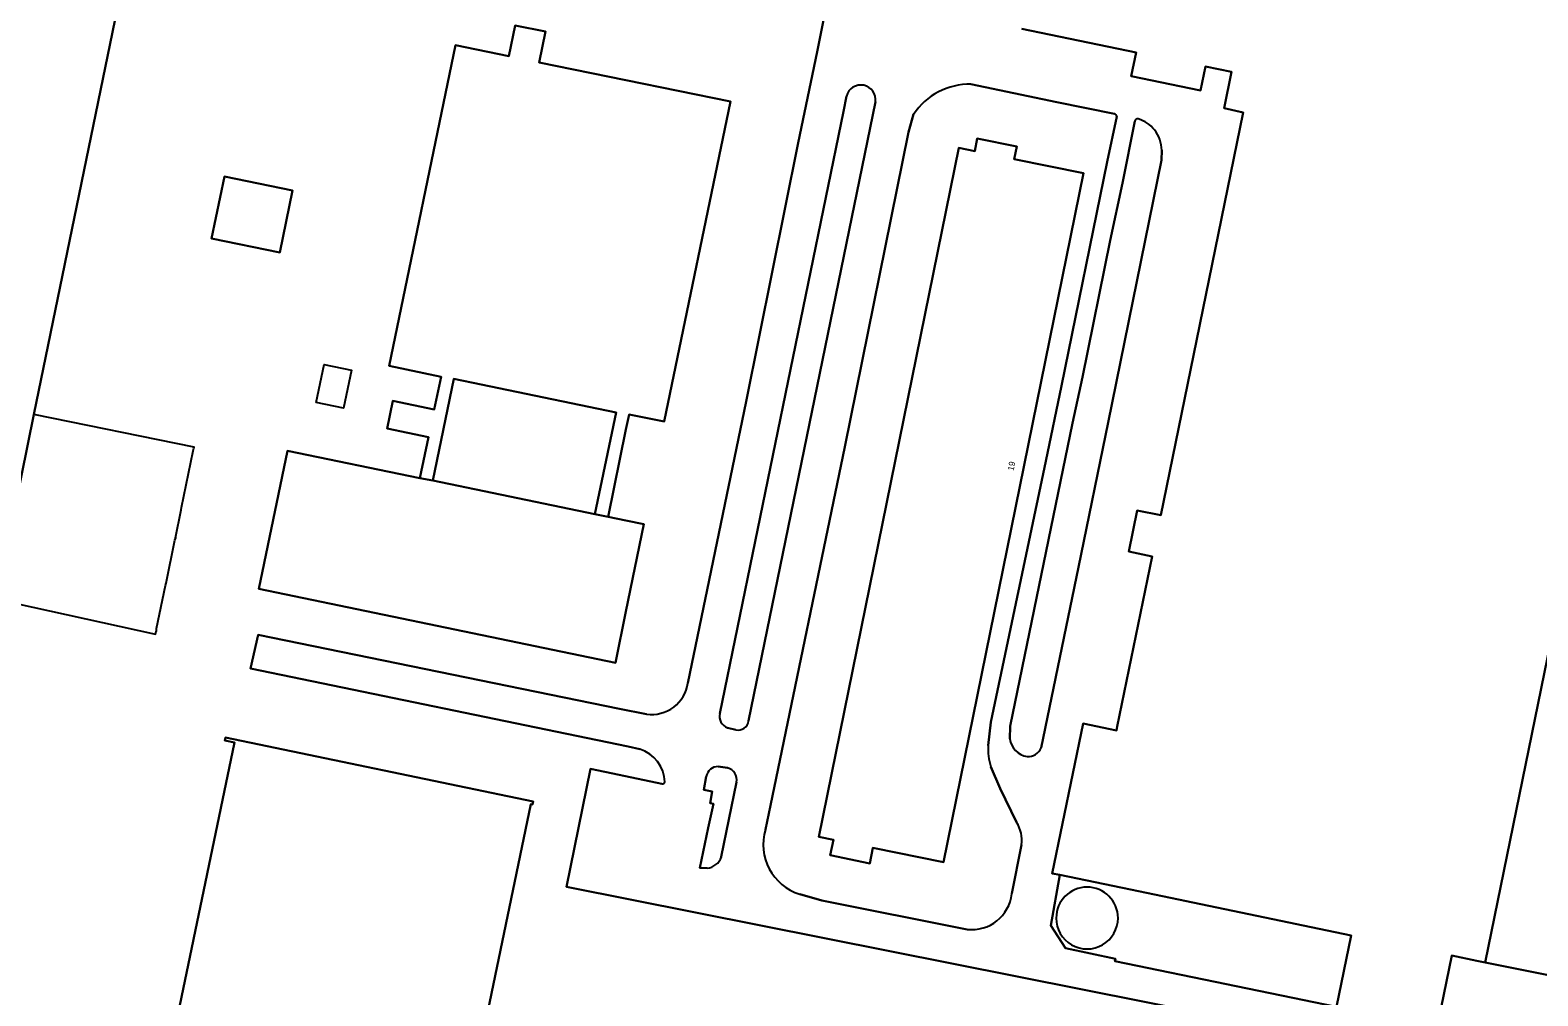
# Model space of a CAD drawing. Extents: x 157692 to 159674, y 381452 to 383291.
# Drawn here: x 157903.6 to 158147.5, y 382582.8 to 382739 of the extents above; entities that cross this region are included whole.
import ezdxf

# ---------------------------------------------------------------- set-up
doc = ezdxf.new("R2010")
doc.units = 0
for name, color, linetype in [('IMGEO_Erf', 7, 'Continuous'), ('IMGEO_Groenvoorziening', 7, 'Continuous'), ('IMGEO_Opslagtank', 7, 'Continuous'), ('IMGEO_Pand', 7, 'Continuous'), ('IMGEO_Pand_nummerreeks', 7, 'Continuous'), ('IMGEO_Pand_overbouw', 7, 'Continuous'), ('IMGEO_Pand_vergunning_verleend', 7, 'Continuous'), ('IMGEO_Parkeervlak_open', 7, 'Continuous'), ('IMGEO_Rijbaan_lokaal_gesloten', 7, 'Continuous')]:
    doc.layers.add(name, color=color, linetype=linetype)

msp = doc.modelspace()

# ---------------------------------------------------------------- linework, layer by layer
at = {"layer": 'IMGEO_Erf'}
for points in [[(158010.02, 382633.34), (158019.43, 382678.89), (158027.86, 382720.74), (158030.93, 382735.45), (158032.67, 382744.1), (158036.66, 382764.01), (158049.36, 382825.55), (158050.39, 382830.94)], [(158160.57, 382693.95), (158138.95, 382588.16), (158161.38, 382583.67)], [(158002.23, 382622.65), (158000.35, 382623.06), (157939.29, 382635.69), (157940.49, 382641.15), (157998.97, 382629.17), (158003.33, 382628.33)], [(157921.49, 382550.66), (157936.66, 382623.73), (157935.1, 382624.06), (157935.2, 382624.53), (157984.97, 382614.17), (157984.89, 382613.7), (157984.62, 382613.74), (157964.39, 382516.46)], [(158099.74, 382552.94), (158105.01, 382577.56), (157990.38, 382600.4), (157994.24, 382619.48), (157998.91, 382618.49), (158005.82, 382617.04)]]:
    msp.add_lwpolyline(points, dxfattribs=at)
for points in [[(157919.63, 382751.76), (157904.25, 382676.8), (157898.11, 382646.91), (157880.13, 382650.62), (157866.39, 382756.76), (157870.41, 382761.89), (157880.89, 382759.73)], [(157972.45, 382736.54), (157981.07, 382734.76), (157982.09, 382739.73), (157986.98, 382738.73), (157985.96, 382733.74), (158000, 382730.88), (158016.9, 382727.43), (158006.15, 382675.63), (158000.5, 382676.81), (158000, 382674.36), (157997.13, 382660.23), (158000, 382659.64), (158002.87, 382659.05), (158000, 382644.9), (157998.32, 382636.62), (157940.6, 382648.6), (157945.23, 382670.92), (157966.68, 382666.47), (157968.06, 382673.13), (157961.39, 382674.5), (157962.31, 382678.98), (157968.99, 382677.62), (157970.08, 382682.9), (157961.68, 382684.64)], [(157946.07, 382713.04), (157944.01, 382702.99), (157932.98, 382705.26), (157935.04, 382715.3)], [(157968.74, 382666.11), (157994.98, 382660.66), (157998.39, 382677.11), (157972.16, 382682.55)], [(158117.29, 382592.52), (158081.6, 382599.93), (158070.17, 382602.3), (158068.69, 382594.13), (158071.08, 382590.44), (158079.15, 382588.76), (158079.07, 382588.36), (158114.92, 382580.99)]]:
    msp.add_lwpolyline(points, close=True, dxfattribs=at)
for centre, radius, start, end in [((158004.19, 382634.15), 5.88, 261.5748, 352.0991), ((158000.5, 382617.12), 5.79, 2.3235, 72.6493), ((158005.88, 382617.46), 0.422, 261.9123, 345.2982), ((158074.58, 382595.34), 5, 0.0057, 179.9943), ((158074.58, 382595.34), 5, 179.9943, 0.0057)]:
    msp.add_arc(centre, radius, start, end, dxfattribs=at)
at = {"layer": 'IMGEO_Groenvoorziening'}
for points in [[(158078.99, 382725.4), (158069.67, 382727.3), (158055.8, 382730.2)], [(158035.65, 382728.29), (158035.2, 382725.81), (158015.16, 382628.43)], [(158019.84, 382627.21), (158040.35, 382727.34)], [(158046.52, 382725.34), (158045.68, 382722.44), (158035.38, 382671.55), (158023.38, 382613.53)], [(158058.6, 382623.27), (158059.03, 382627.03), (158067.89, 382669.22), (158070.43, 382681.43), (158077.8, 382717.67), (158079.38, 382724.98)], [(158016.43, 382626.1), (158017.79, 382625.78)], [(158016.43, 382619.62), (158014.93, 382619.85)], [(158063.18, 382610.84), (158060.52, 382616.31), (158059.01, 382619.82)], [(158012.99, 382618.23), (158012.6, 382616.06), (158013.96, 382615.81), (158013.59, 382613.92), (158014.15, 382613.83)], [(158015.42, 382605.24), (158017.89, 382617.33)], [(158014.15, 382613.83), (158013.27, 382609.92), (158011.95, 382603.48), (158013.11, 382603.42)], [(158023.38, 382613.53), (158022.57, 382609.67)], [(158062.41, 382599.28), (158063.99, 382607.18)], [(158028.12, 382599.18), (158031.67, 382598.2), (158055.17, 382593.5)]]:
    msp.add_lwpolyline(points, dxfattribs=at)
msp.add_lwpolyline([(158053.86, 382719.91), (158056.4, 382719.39), (158056.82, 382721.43), (158063.23, 382720.13), (158062.81, 382718.09), (158074.01, 382715.81), (158051.36, 382604.37), (158039.95, 382606.69), (158039.43, 382604.18), (158033.02, 382605.5), (158033.54, 382607.99), (158031.21, 382608.47)], close=True, dxfattribs=at)
for centre, radius, start, end in [((158037.97, 382727.68), 2.4, 351.9667, 165.2539), ((158055.54, 382719.4), 10.8, 88.625, 146.6761), ((158078.92, 382724.94), 0.463, 4.9051, 81.7173), ((158017.12, 382627.99), 2.01, 167.5093, 249.8014), ((158018.14, 382627.46), 1.72, 258.2404, 351.4315), ((158067.4, 382622.56), 8.83, 175.3847, 198.0716), ((158014.85, 382617.96), 1.88, 87.7217, 171.9011), ((158015.88, 382617.66), 2.03, 350.6788, 74.4416), ((158030.61, 382607.22), 8.41, 163.0274, 252.7958), ((158058.52, 382607.88), 5.51, 352.7123, 32.435), ((158012.92, 382606.04), 2.63, 274.1645, 342.2855), ((158055.9, 382600.01), 6.55, 263.6423, 353.542)]:
    msp.add_arc(centre, radius, start, end, dxfattribs=at)
at = {"layer": 'IMGEO_Opslagtank'}
for start, end in [(0.0057, 179.9943), (179.9943, 0.0057)]:
    msp.add_arc((158074.58, 382595.34), 5, start, end, dxfattribs=at)
at = {"layer": 'IMGEO_Pand'}
for points in [[(157898.11, 382646.91), (157904.25, 382676.8), (157919.63, 382751.76), (157880.89, 382759.73), (157870.41, 382761.89), (157866.39, 382756.76), (157880.13, 382650.62)], [(157968.74, 382666.11), (157972.16, 382682.55), (157998.39, 382677.11), (157994.98, 382660.66), (157997.13, 382660.23), (158000, 382674.36), (158000.5, 382676.81), (158006.15, 382675.63), (158016.9, 382727.43), (158000, 382730.88), (157985.96, 382733.74), (157986.98, 382738.73), (157982.09, 382739.73), (157981.07, 382734.76), (157972.45, 382736.54), (157961.68, 382684.64), (157970.08, 382682.9), (157968.99, 382677.62), (157962.31, 382678.98), (157961.39, 382674.5), (157968.06, 382673.13), (157966.68, 382666.47)], [(158074.01, 382715.81), (158062.81, 382718.09), (158063.23, 382720.13), (158056.82, 382721.43), (158056.4, 382719.39), (158053.86, 382719.91), (158031.21, 382608.47), (158033.54, 382607.99), (158033.02, 382605.5), (158039.43, 382604.18), (158039.95, 382606.69), (158051.36, 382604.37)], [(157944.01, 382702.99), (157946.07, 382713.04), (157935.04, 382715.3), (157932.98, 382705.26)], [(157968.74, 382666.11), (157966.68, 382666.47), (157945.23, 382670.92), (157940.6, 382648.6), (157998.32, 382636.62), (158000, 382644.9), (158002.87, 382659.05), (158000, 382659.64), (157997.13, 382660.23), (157994.98, 382660.66)]]:
    msp.add_lwpolyline(points, close=True, dxfattribs=at)
for points in [[(158064.03, 382739.16), (158082.51, 382735.35), (158081.7, 382731.53), (158092.94, 382729.21), (158093.74, 382733.06), (158097.94, 382732.2), (158096.75, 382726.32), (158099.84, 382725.66), (158091.28, 382683.93), (158086.48, 382660.51), (158082.68, 382661.26), (158081.31, 382654.6), (158085.1, 382653.82), (158079.45, 382626.34), (158079.31, 382625.67), (158073.93, 382626.78), (158068.95, 382602.56), (158070.17, 382602.3), (158081.6, 382599.93), (158117.29, 382592.52), (158114.92, 382580.99)], [(158121.05, 382453.37), (158137.1, 382450.14), (158146.31, 382495.33), (158139.86, 382496.64), (158140.36, 382499.07), (158150.39, 382548.03), (158130.16, 382552.17), (158126.13, 382552.99), (158133.58, 382589.26), (158137.6, 382588.43), (158138.95, 382588.16), (158160.57, 382693.95)], [(157964.39, 382516.46), (157984.62, 382613.74), (157984.89, 382613.7), (157984.97, 382614.17), (157935.2, 382624.53), (157935.1, 382624.06), (157936.66, 382623.73), (157921.49, 382550.66)]]:
    msp.add_lwpolyline(points, dxfattribs=at)
at = {"layer": 'IMGEO_Pand_overbouw'}
msp.add_lwpolyline([(157904.25, 382676.8), (157898.11, 382646.91), (157923.9, 382641.27), (157924, 382641.75), (157924.06, 382641.74), (157924.09, 382642.17), (157925.52, 382649.1), (157925.61, 382649.52), (157927.03, 382656.44), (157927.17, 382656.85), (157927.12, 382656.86), (157928.04, 382661.34), (157928.13, 382661.76), (157930.02, 382670.92), (157930.11, 382671.34), (157930.14, 382671.48)], close=True, dxfattribs=at)
at = {"layer": 'IMGEO_Pand_vergunning_verleend'}
msp.add_lwpolyline([(157949.89, 382678.75), (157951.19, 382684.87), (157955.63, 382683.93), (157954.33, 382677.81)], close=True, dxfattribs=at)
at = {"layer": 'IMGEO_Parkeervlak_open'}
for points in [[(158082.28, 382724.24), (158080.31, 382714.22), (158078.31, 382704.91), (158073.83, 382682.82), (158072.23, 382675.37), (158062.15, 382626.39)], [(158067.16, 382622.86), (158073.17, 382652.11), (158077.99, 382675.48), (158086.6, 382717.92), (158086.66, 382719.53)], [(158062.15, 382626.39), (158062.08, 382624.33)]]:
    msp.add_lwpolyline(points, dxfattribs=at)
for centre, radius, start, end in [((158082.74, 382724.13), 0.475, 74.6577, 166.5205), ((158081.48, 382719.71), 5.07, 37.767, 74.1404), ((158081, 382719.36), 5.67, 1.6477, 37.585), ((158065.4, 382624.78), 3.35, 187.8351, 261.172), ((158065.06, 382623.74), 2.27, 265.4077, 337.4189)]:
    msp.add_arc(centre, radius, start, end, dxfattribs=at)
at = {"layer": 'IMGEO_Rijbaan_lokaal_gesloten'}
for points in [[(158058.32, 382826.24), (158050.39, 382830.94), (158049.36, 382825.55), (158036.66, 382764.01), (158032.67, 382744.1), (158030.93, 382735.45), (158027.86, 382720.74), (158019.43, 382678.89), (158010.02, 382633.34)], [(158114.92, 382580.99), (158079.07, 382588.36), (158079.15, 382588.76), (158071.08, 382590.44), (158068.69, 382594.13), (158070.17, 382602.3), (158068.95, 382602.56), (158073.93, 382626.78), (158079.31, 382625.67), (158079.45, 382626.34), (158085.1, 382653.82), (158081.31, 382654.6), (158082.68, 382661.26), (158086.48, 382660.51), (158091.28, 382683.93), (158099.84, 382725.66), (158096.75, 382726.32), (158097.94, 382732.2), (158093.74, 382733.06), (158092.94, 382729.21), (158081.7, 382731.53), (158082.51, 382735.35), (158064.03, 382739.16)], [(158055.8, 382730.2), (158069.67, 382727.3), (158078.99, 382725.4)], [(158015.16, 382628.43), (158035.2, 382725.81), (158035.65, 382728.29)], [(158040.35, 382727.34), (158019.84, 382627.21)], [(158023.38, 382613.53), (158035.38, 382671.55), (158045.68, 382722.44), (158046.52, 382725.34)], [(158079.38, 382724.98), (158077.8, 382717.67), (158070.43, 382681.43), (158067.89, 382669.22), (158059.03, 382627.03), (158058.6, 382623.27)], [(158062.15, 382626.39), (158072.23, 382675.37), (158073.83, 382682.82), (158078.31, 382704.91), (158080.31, 382714.22), (158082.28, 382724.24)], [(158086.66, 382719.53), (158086.6, 382717.92), (158077.99, 382675.48), (158073.17, 382652.11), (158067.16, 382622.86)], [(158003.33, 382628.33), (157998.97, 382629.17), (157940.49, 382641.15), (157939.29, 382635.69), (158000.35, 382623.06), (158002.23, 382622.65)], [(158017.79, 382625.78), (158016.43, 382626.1)], [(158062.08, 382624.33), (158062.15, 382626.39)], [(158005.82, 382617.04), (157998.91, 382618.49), (157994.24, 382619.48), (157990.38, 382600.4), (158105.01, 382577.56), (158099.74, 382552.94)], [(158014.93, 382619.85), (158016.43, 382619.62)], [(158059.01, 382619.82), (158060.52, 382616.31), (158063.18, 382610.84)], [(158014.15, 382613.83), (158013.59, 382613.92), (158013.96, 382615.81), (158012.6, 382616.06), (158012.99, 382618.23)], [(158017.89, 382617.33), (158015.42, 382605.24)], [(158013.11, 382603.42), (158011.95, 382603.48), (158013.27, 382609.92), (158014.15, 382613.83)], [(158022.57, 382609.67), (158023.38, 382613.53)], [(158063.99, 382607.18), (158062.41, 382599.28)], [(158055.17, 382593.5), (158031.67, 382598.2), (158028.12, 382599.18)], [(158161.38, 382583.67), (158138.95, 382588.16), (158137.6, 382588.43), (158133.58, 382589.26), (158126.13, 382552.99), (158130.16, 382552.17), (158150.39, 382548.03), (158140.36, 382499.07), (158155.68, 382495.87), (158153.73, 382486.75), (158152.96, 382486.91), (158141.56, 382432.12), (158141.72, 382432.09), (158143.92, 382431.67), (158149.07, 382430.61), (158159.79, 382482.43), (158160.73, 382482.27), (158173.95, 382547.63)]]:
    msp.add_lwpolyline(points, dxfattribs=at)
for centre, radius, start, end in [((158037.97, 382727.68), 2.4, 351.9667, 165.2539), ((158055.54, 382719.4), 10.8, 88.625, 146.6761), ((158078.92, 382724.94), 0.463, 4.9051, 81.7173), ((158082.74, 382724.13), 0.475, 74.6577, 166.5205), ((158081.48, 382719.71), 5.07, 37.767, 74.1404), ((158081, 382719.36), 5.67, 1.6477, 37.585), ((158004.19, 382634.15), 5.88, 261.5748, 352.0991), ((158017.12, 382627.99), 2.01, 167.5093, 249.8014), ((158018.14, 382627.46), 1.72, 258.2404, 351.4315), ((158065.4, 382624.78), 3.35, 187.8351, 261.172), ((158000.5, 382617.12), 5.79, 2.3235, 72.6493), ((158067.4, 382622.56), 8.83, 175.3847, 198.0716), ((158065.06, 382623.74), 2.27, 265.4077, 337.4189), ((158014.85, 382617.96), 1.88, 87.7217, 171.9011), ((158015.88, 382617.66), 2.03, 350.6788, 74.4416), ((158005.88, 382617.46), 0.422, 261.9123, 345.2982), ((158030.61, 382607.22), 8.41, 163.0274, 252.7958), ((158058.52, 382607.88), 5.51, 352.7123, 32.435), ((158012.92, 382606.04), 2.63, 274.1645, 342.2855), ((158055.9, 382600.01), 6.55, 263.6423, 353.542)]:
    msp.add_arc(centre, radius, start, end, dxfattribs=at)

# ---------------------------------------------------------------- texts
at = {"layer": 'IMGEO_Pand_nummerreeks'}
msp.add_text('19', height=1, rotation=78.5124, dxfattribs=at).set_placement((158062.69, 382667.62))

doc.saveas('drawing.dxf')
